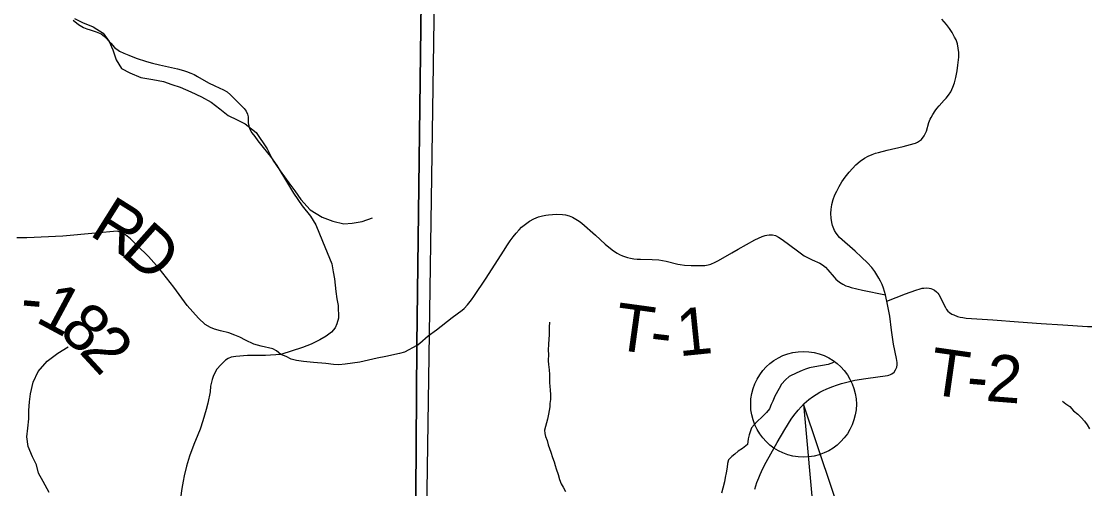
# Model space of a CAD drawing. Extents: x 0 to 34, y 0 to 22.
# Drawn here: x 26.547 to 27.832, y 16.488 to 17.051 of the extents above; entities that cross this region are included whole.
import ezdxf

# ---------------------------------------------------------------- set-up
doc = ezdxf.new("R2010")
doc.units = 0
for name, color, linetype in [('GM_X_Corporation', 7, 'Continuous'), ('GM_X_County', 7, 'Continuous'), ('GM_X_Minor_River', 7, 'Continuous'), ('GM_X_State_Route', 7, 'Continuous'), ('GM_X_Township_Road', 7, 'Continuous'), ('GM_X_Township_Road_Text', 7, 'Continuous'), ('SH_Data', 7, 'Continuous')]:
    doc.layers.add(name, color=color, linetype=linetype)

msp = doc.modelspace()

# ---------------------------------------------------------------- linework, layer by layer
at = {"layer": 'GM_X_Corporation'}
for points in [[(30.3167, 20.9), (27.1022, 20.9), (27.0898, 20.417), (27.0897, 20.4135), (27.089, 20.3692), (27.0873, 20.2665), (27.0907, 20.123), (27.0885, 20.1139), (27.0864, 20.0138), (27.0761, 19.6806), (27.0733, 19.498), (27.0719, 19.3912), (27.0487, 18.5805), (27.0419, 17.8236), (27.0349, 17.5522), (27.0234, 16.6611), (27.0124, 14.988), (27.0057, 14.5136), (27.2999, 14.5107), (27.8031, 14.5091), (28.4032, 14.497)], [(29.5503, 20.3788), (27.6751, 20.4106), (27.5829, 20.4116), (27.2336, 20.4152), (27.1239, 20.4163), (27.0898, 20.417), (27.0897, 20.4135), (27.089, 20.3692), (27.0873, 20.2665), (27.0907, 20.123), (27.0885, 20.1139), (27.0864, 20.0138), (27.0761, 19.6806), (27.0733, 19.498), (27.0719, 19.3912), (27.0487, 18.5805), (27.0419, 17.8236), (27.0349, 17.5522), (27.0234, 16.6611), (27.0124, 14.988), (27.0057, 14.5136), (27.2999, 14.5107), (27.8031, 14.5091), (28.4032, 14.497)], [(23.5167, 20.3276), (23.5167, 14.5642), (23.7464, 14.562), (24.4108, 14.5557), (24.414, 14.5556), (24.9788, 14.5503), (25.0494, 14.5496), (25.56, 14.5392), (26.009, 14.53), (26.3333, 14.5233), (26.7998, 14.5186), (27.0057, 14.5136), (27.0124, 14.988), (27.0234, 16.6611), (27.0349, 17.5522)], [(23.5167, 20.3276), (23.5167, 14.5642), (23.7464, 14.562), (24.4108, 14.5557), (24.414, 14.5556), (24.9788, 14.5503), (25.0494, 14.5496), (25.56, 14.5392), (26.009, 14.53), (26.3333, 14.5233), (26.7998, 14.5186), (27.0057, 14.5136), (27.0124, 14.988), (27.0234, 16.6611), (27.0349, 17.5522)]]:
    msp.add_lwpolyline(points, dxfattribs=at)
at = {"layer": 'GM_X_County'}
msp.add_line((27.1022, 20.9), (27.0057, 14.5136), dxfattribs=at)
at = {"layer": 'GM_X_Minor_River'}
for points in [[(26.6115, 17.0539), (26.621, 17.0494), (26.634, 17.0439), (26.6461, 17.0365), (26.6531, 17.0263), (26.6577, 17.0162), (26.6617, 17.0045), (26.6682, 16.9939), (26.6781, 16.9888), (26.6914, 16.9832), (26.7058, 16.9808), (26.7187, 16.9783), (26.7286, 16.9746), (26.7385, 16.9713), (26.7514, 16.9658), (26.7643, 16.9599), (26.7761, 16.9532), (26.7865, 16.9454), (26.7964, 16.9372), (26.8074, 16.932), (26.8169, 16.9272), (26.8303, 16.9168), (26.8434, 16.8972), (26.8504, 16.8837), (26.8589, 16.8709), (26.8693, 16.8562), (26.8766, 16.8465), (26.8839, 16.8363), (26.895, 16.8236), (26.9095, 16.815), (26.9224, 16.8103), (26.9357, 16.807), (26.9459, 16.8079), (26.9579, 16.8099), (26.9704, 16.8143)], [(27.1832, 16.6884), (27.1829, 16.6824), (27.183, 16.6774), (27.1827, 16.6736), (27.1824, 16.6676), (27.1821, 16.6623), (27.1815, 16.6543), (27.182, 16.6501), (27.1817, 16.6418), (27.1822, 16.6376), (27.1827, 16.6312), (27.1832, 16.6255), (27.1833, 16.6157), (27.1838, 16.6115), (27.1839, 16.6066), (27.1843, 16.6013), (27.1844, 16.5956), (27.1838, 16.5906), (27.1835, 16.5865), (27.1828, 16.5823), (27.1821, 16.5777), (27.1807, 16.5716), (27.1796, 16.5675), (27.1771, 16.5587), (27.1776, 16.5545), (27.1784, 16.5508), (27.1804, 16.5459), (27.1816, 16.541), (27.1832, 16.5364), (27.1848, 16.5319), (27.1868, 16.5255), (27.1888, 16.5206), (27.19, 16.5161), (27.1912, 16.5119), (27.1936, 16.5052), (27.1952, 16.4991), (27.1975, 16.4938), (27.1999, 16.4901), (27.2026, 16.4845)], [(26.5811, 16.4834), (26.5737, 16.4966), (26.5683, 16.5067), (26.5656, 16.5166), (26.5609, 16.5264), (26.5558, 16.5388), (26.5542, 16.5505), (26.5552, 16.5608), (26.5565, 16.5722), (26.5564, 16.582), (26.5571, 16.5926), (26.5584, 16.6021), (26.5617, 16.6162), (26.5679, 16.6292), (26.5784, 16.6414), (26.5915, 16.6514), (26.6039, 16.6588)], [(27.525, 16.6399), (27.5186, 16.6375), (27.5027, 16.6349), (27.4963, 16.6337), (27.4914, 16.6321), (27.4873, 16.6305), (27.4809, 16.6277), (27.4719, 16.623), (27.4674, 16.6191), (27.4626, 16.6137), (27.4597, 16.6088), (27.4545, 16.5996), (27.452, 16.5935), (27.4502, 16.5896), (27.448, 16.5843), (27.4447, 16.5797), (27.4398, 16.5751), (27.4327, 16.5685), (27.4264, 16.5612), (27.4236, 16.5528), (27.4225, 16.5482), (27.4215, 16.5414), (27.4155, 16.5363), (27.4103, 16.5332), (27.4066, 16.5297), (27.4028, 16.527), (27.3987, 16.5228), (27.3977, 16.5182), (27.397, 16.514), (27.396, 16.5072), (27.3949, 16.5015), (27.3939, 16.4965), (27.3921, 16.4889), (27.3903, 16.4825)], [(27.8009, 16.5935), (27.8047, 16.5902), (27.8097, 16.5869), (27.8139, 16.5816), (27.8193, 16.5779), (27.8235, 16.5738), (27.8274, 16.5694), (27.8305, 16.5649), (27.8332, 16.56)]]:
    msp.add_lwpolyline(points, dxfattribs=at)
at = {"layer": 'GM_X_State_Route'}
msp.add_lwpolyline([(27.4305, 16.4876), (27.433, 16.4954), (27.4351, 16.5011), (27.4368, 16.5052), (27.44, 16.5122), (27.4441, 16.52), (27.4575, 16.5438), (27.4667, 16.5594), (27.4743, 16.5716), (27.4774, 16.576), (27.4827, 16.5827), (27.4898, 16.5906), (27.4955, 16.5954), (27.4998, 16.5986), (27.5042, 16.6015), (27.5089, 16.6043), (27.5128, 16.6064), (27.5163, 16.608), (27.523, 16.6107), (27.5298, 16.6131), (27.535, 16.6148), (27.5412, 16.6165), (27.5507, 16.6187), (27.564, 16.6209), (27.5903, 16.6245), (27.5916, 16.6248), (27.5937, 16.6256), (27.5953, 16.6265), (27.5981, 16.6285), (27.5999, 16.631), (27.6013, 16.6343), (27.6018, 16.637), (27.6019, 16.6401), (27.6012, 16.6447), (27.5976, 16.6621), (27.5952, 16.6788), (27.5929, 16.6959), (27.5893, 16.7137), (27.5885, 16.7173), (27.5877, 16.7213), (27.5855, 16.7293), (27.5837, 16.7337), (27.5819, 16.7378), (27.5798, 16.7415), (27.5775, 16.7454), (27.5749, 16.7495), (27.5712, 16.7542), (27.5662, 16.7599), (27.559, 16.7669), (27.5514, 16.7738), (27.5324, 16.7904), (27.5284, 16.7955), (27.5264, 16.7989), (27.5246, 16.8029), (27.5239, 16.805), (27.523, 16.8084), (27.5223, 16.8137), (27.5221, 16.8193), (27.5224, 16.8247), (27.5228, 16.8271), (27.5233, 16.8301), (27.5249, 16.8361), (27.5269, 16.8418), (27.529, 16.8464), (27.532, 16.852), (27.5353, 16.8574), (27.5393, 16.8629), (27.5442, 16.869), (27.5519, 16.878), (27.5571, 16.8823), (27.5623, 16.8859), (27.567, 16.8884), (27.5718, 16.8905), (27.5756, 16.8918), (27.5795, 16.8929), (27.5897, 16.8954), (27.6092, 16.8998), (27.6222, 16.9035), (27.6238, 16.904), (27.6262, 16.9051), (27.631, 16.9084), (27.6345, 16.913), (27.6361, 16.9161), (27.637, 16.9184), (27.64, 16.929), (27.6414, 16.9327), (27.6426, 16.9351), (27.6446, 16.9387), (27.6474, 16.943), (27.6494, 16.9457), (27.6523, 16.9491), (27.6585, 16.9556), (27.6609, 16.9583), (27.6635, 16.9616), (27.6663, 16.966), (27.6689, 16.9714), (27.6709, 16.9768), (27.6725, 16.983), (27.6742, 16.9912), (27.675, 16.998), (27.676, 17.0074), (27.6759, 17.0131), (27.6754, 17.0184), (27.6743, 17.0234), (27.6727, 17.0284), (27.671, 17.0318), (27.6679, 17.0374), (27.6649, 17.042), (27.6612, 17.0467), (27.6555, 17.0532)], dxfattribs=at)
at = {"layer": 'GM_X_Township_Road'}
for points in [[(26.6098, 17.0519), (26.6162, 17.047), (26.6225, 17.0432), (26.6262, 17.0417), (26.6304, 17.0403), (26.6377, 17.0381), (26.6434, 17.0355), (26.6475, 17.0323), (26.6551, 17.0243), (26.6595, 17.0193), (26.6655, 17.0148), (26.6708, 17.0123), (26.6769, 17.0099), (26.6857, 17.0065), (26.6983, 17.0024), (26.7053, 17.0005), (26.7139, 16.9982), (26.7284, 16.9949), (26.7353, 16.9936), (26.7428, 16.9916), (26.7465, 16.9904), (26.7517, 16.9881), (26.7555, 16.9865), (26.7597, 16.9843), (26.7727, 16.9765), (26.7804, 16.9729), (26.7908, 16.9684), (26.7952, 16.9657), (26.7994, 16.9623), (26.8059, 16.9554), (26.8109, 16.9507), (26.8158, 16.9458), (26.8182, 16.9425), (26.8197, 16.9391), (26.8206, 16.9356), (26.8204, 16.9327), (26.8204, 16.9286), (26.8213, 16.9249), (26.8221, 16.9217), (26.8251, 16.9165), (26.8284, 16.9119), (26.8321, 16.9068), (26.8387, 16.8986), (26.8475, 16.888), (26.8549, 16.8772), (26.8678, 16.856), (26.8753, 16.8439), (26.8857, 16.8284), (26.8954, 16.816), (26.9018, 16.8058), (26.9102, 16.7859), (26.9211, 16.7586), (26.923, 16.749), (26.9245, 16.7406), (26.926, 16.7254), (26.9274, 16.7168), (26.9287, 16.7087), (26.9292, 16.6933), (26.9272, 16.6865), (26.9251, 16.6818), (26.9208, 16.6764), (26.9144, 16.6716), (26.907, 16.6671), (26.8963, 16.6619), (26.886, 16.658), (26.8599, 16.6498), (26.8413, 16.6484), (26.8197, 16.6484), (26.8058, 16.6474), (26.8001, 16.6463), (26.7963, 16.6447), (26.7933, 16.6426), (26.7877, 16.637), (26.7828, 16.632), (26.7788, 16.6245), (26.777, 16.6197), (26.7753, 16.6114), (26.7746, 16.6045), (26.7719, 16.5911), (26.77, 16.5835), (26.7659, 16.5698), (26.7628, 16.5599), (26.7599, 16.5528), (26.7551, 16.5411), (26.75, 16.5273), (26.7463, 16.515), (26.7436, 16.5036), (26.7424, 16.497), (26.7408, 16.4883), (26.7391, 16.4767)], [(27.0236, 16.6606), (27.0271, 16.6634), (27.0373, 16.6719), (27.0471, 16.6793), (27.0663, 16.6941), (27.0781, 16.7028), (27.0805, 16.7051), (27.0846, 16.7094), (27.0894, 16.7153), (27.0924, 16.7196), (27.1069, 16.7414), (27.1281, 16.7741), (27.1327, 16.7818), (27.136, 16.7865), (27.1397, 16.7914), (27.1431, 16.7956), (27.1469, 16.7998), (27.1497, 16.8027), (27.1543, 16.8067), (27.1592, 16.8101), (27.1645, 16.813), (27.1672, 16.8142), (27.1702, 16.8153), (27.1747, 16.8164), (27.1788, 16.8173), (27.1822, 16.8178), (27.1868, 16.8183), (27.1914, 16.8185), (27.1991, 16.8182), (27.2024, 16.8176), (27.2068, 16.8164), (27.2111, 16.8148), (27.2151, 16.8127), (27.2189, 16.8103), (27.2221, 16.8077), (27.2386, 16.7933), (27.2504, 16.7826), (27.2589, 16.7757), (27.2616, 16.7737), (27.2649, 16.7715), (27.2676, 16.77), (27.2713, 16.7684), (27.2771, 16.7665), (27.281, 16.7656), (27.2849, 16.7649), (27.2889, 16.7644), (27.2929, 16.7642), (27.3069, 16.7641), (27.3148, 16.7634), (27.3195, 16.7628), (27.3238, 16.7619), (27.3378, 16.7585), (27.3404, 16.758), (27.3459, 16.7572), (27.354, 16.7566), (27.3703, 16.7568), (27.3742, 16.7574), (27.3777, 16.7584), (27.3828, 16.7606), (27.3867, 16.7626), (27.4026, 16.7718), (27.4104, 16.7763), (27.4303, 16.7875), (27.4392, 16.7916), (27.4429, 16.7929), (27.4449, 16.7934), (27.4478, 16.7937), (27.4519, 16.7935), (27.4554, 16.7928), (27.4588, 16.791), (27.462, 16.789), (27.4694, 16.7837), (27.485, 16.7718), (27.4899, 16.7684), (27.4948, 16.7658), (27.4996, 16.7637), (27.5088, 16.7596), (27.512, 16.7576), (27.5155, 16.7547), (27.5185, 16.7516), (27.5259, 16.7427), (27.528, 16.7404), (27.5325, 16.7367), (27.5363, 16.7343), (27.5402, 16.7323), (27.5432, 16.7313), (27.5463, 16.7304), (27.5601, 16.7272), (27.5877, 16.7213)], [(26.8599, 16.6498), (26.8547, 16.6541), (26.8501, 16.6565), (26.836, 16.6596), (26.8273, 16.6619), (26.8174, 16.6667), (26.8104, 16.6704), (26.8043, 16.673), (26.7971, 16.6755), (26.7872, 16.6781), (26.7802, 16.6801), (26.7753, 16.6822), (26.7686, 16.6858), (26.7607, 16.6933), (26.747, 16.7086), (26.7309, 16.7307), (26.7133, 16.753), (26.7005, 16.7676), (26.6871, 16.7807), (26.6789, 16.7887), (26.673, 16.7936), (26.6683, 16.7962), (26.6628, 16.7981), (26.6368, 16.7955), (26.5974, 16.7919), (26.5539, 16.7902), (26.542, 16.79)], [(27.5893, 16.7137), (27.6119, 16.7226), (27.6243, 16.7271), (27.6296, 16.7288), (27.6318, 16.7293), (27.634, 16.7296), (27.6369, 16.7298), (27.6405, 16.7295), (27.6424, 16.7289), (27.6445, 16.7281), (27.6467, 16.7269), (27.6493, 16.725), (27.6507, 16.7233), (27.6518, 16.7217), (27.6599, 16.706), (27.6613, 16.7039), (27.663, 16.7018), (27.6649, 16.7002), (27.6675, 16.6983), (27.67, 16.6972), (27.6745, 16.6955), (27.6777, 16.6947), (27.6808, 16.6941), (27.685, 16.6935), (27.7171, 16.6912), (27.7478, 16.689), (27.7751, 16.6871), (27.8013, 16.6852), (27.8311, 16.6833), (27.8361, 16.6832)], [(27.0236, 16.6606), (27.0086, 16.6524), (27.0029, 16.6508), (26.9862, 16.6472), (26.9757, 16.645), (26.9551, 16.6405), (26.9372, 16.6378), (26.9298, 16.6372), (26.9233, 16.6374), (26.9142, 16.6386), (26.899, 16.6401), (26.887, 16.641), (26.8787, 16.6423), (26.8722, 16.6438), (26.8661, 16.6471), (26.8599, 16.6498)]]:
    msp.add_lwpolyline(points, dxfattribs=at)
at = {"layer": 'SH_Data'}
msp.add_lwpolyline([(27.5407, 16.0188), (27.6807, 16.0188), (27.4891, 16.5897)], close=True, dxfattribs=at)
msp.add_circle((27.4891, 16.5897), 0.0636, dxfattribs=at)

# ---------------------------------------------------------------- texts
at = {"layer": 'GM_X_Township_Road_Text'}
for s, rotation, p in [('R', 327.8722, (26.6279, 16.7941)), ('D', 318.4022, (26.6654, 16.7708)), ('1', 331.7451, (26.5629, 16.6898)), ('-', 354.9434, (26.5454, 16.6902)), ('8', 318.0043, (26.5908, 16.6753)), ('T', 352.1563, (27.2592, 16.6561)), ('1', 5.7931, (27.3392, 16.6473)), ('2', 312.7253, (26.6158, 16.6529)), ('-', 353.2577, (27.3025, 16.6502)), ('T', 351.8581, (27.6384, 16.6023)), ('2', 355.4675, (27.7076, 16.5939)), ('-', 355.1814, (27.6841, 16.5959))]:
    msp.add_text(s, height=0.0568, rotation=rotation, dxfattribs=at).set_placement(p)

doc.saveas('drawing.dxf')
